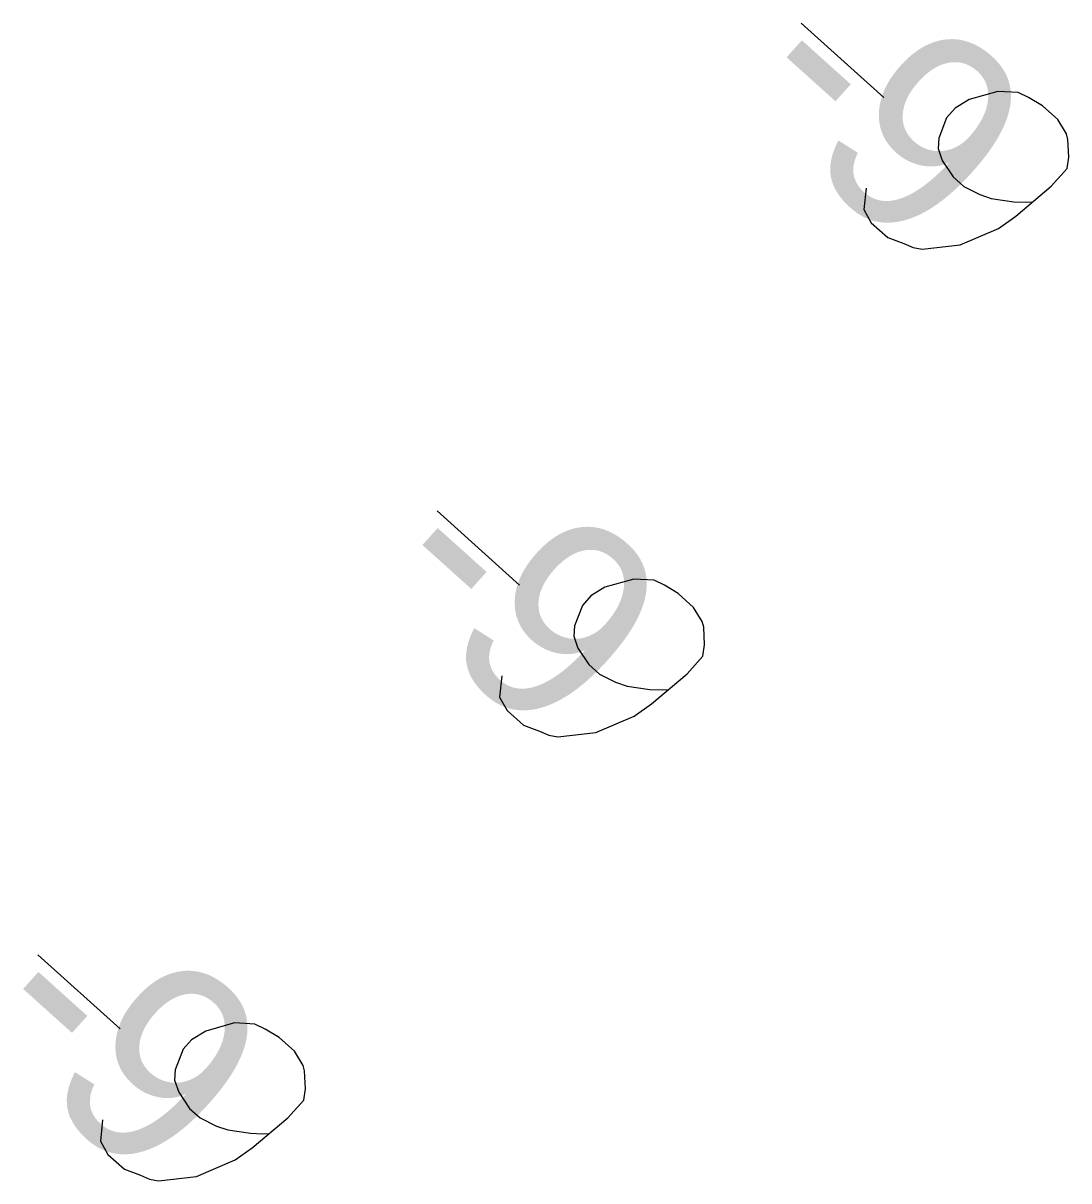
# Model space of a CAD drawing. Extents: x 3962991 to 3983549, y 181631 to 204078.
# Drawn here: x 3975931.7 to 3976105.6, y 191682.2 to 191874.7 of the extents above; entities that cross this region are included whole.
import ezdxf

# ---------------------------------------------------------------- set-up
doc = ezdxf.new("R2010")
doc.units = 0
for name, color, linetype in [('V-ANNO-MASK', 7, 'Continuous'), ('V-ANNO-MASK2', 7, 'Continuous'), ('V-RIVR-RANG', 7, 'Continuous')]:
    doc.layers.add(name, color=color, linetype=linetype)

msp = doc.modelspace()

# ---------------------------------------------------------------- linework, layer by layer
at = {"layer": 'V-ANNO-MASK2'}
for p, q in [((3976061.13, 191874.72), (3976074.86, 191862.37)), ((3976000.55, 191793.62), (3976014.28, 191781.27)), ((3975934.14, 191719.79), (3975947.87, 191707.45))]:
    msp.add_line(p, q, dxfattribs=at)
for points in [[(3976071.93, 191847.28), (3976071.55, 191843.71), (3976072.79, 191841.53), (3976075.54, 191839.06), (3976078.2, 191838.08), (3976079.73, 191837.42), (3976081.24, 191837.12), (3976087.55, 191837.83), (3976093.95, 191840.6), (3976096.83, 191842.62), (3976102.73, 191847.6), (3976105.37, 191850.54), (3976105.65, 191852.42), (3976105.49, 191855.4), (3976105.25, 191856.32), (3976103.82, 191858.68), (3976101.27, 191860.97), (3976098.96, 191862.34), (3976097.23, 191863.18), (3976093.86, 191863.38), (3976089.08, 191862), (3976086.73, 191860.57), (3976085.31, 191859), (3976084, 191855.57), (3976083.9, 191853.89), (3976084.57, 191851.87), (3976086.39, 191849.16), (3976088.16, 191847.57), (3976090.85, 191846.22), (3976092.75, 191845.58), (3976096.51, 191845.03), (3976098.57, 191844.95), (3976099.69, 191845.01)], [(3976011.34, 191766.17), (3976010.97, 191762.61), (3976012.21, 191760.43), (3976014.95, 191757.96), (3976017.62, 191756.98), (3976019.15, 191756.31), (3976020.66, 191756.02), (3976026.97, 191756.73), (3976033.36, 191759.49), (3976036.24, 191761.51), (3976042.14, 191766.5), (3976044.79, 191769.44), (3976045.06, 191771.32), (3976044.91, 191774.3), (3976044.67, 191775.22), (3976043.24, 191777.57), (3976040.69, 191779.87), (3976038.37, 191781.24), (3976036.65, 191782.08), (3976033.28, 191782.28), (3976028.49, 191780.9), (3976026.14, 191779.47), (3976024.73, 191777.9), (3976023.42, 191774.47), (3976023.32, 191772.78), (3976023.99, 191770.76), (3976025.81, 191768.06), (3976027.58, 191766.47), (3976030.26, 191765.12), (3976032.16, 191764.47), (3976035.93, 191763.93), (3976037.99, 191763.85), (3976039.1, 191763.91)], [(3975944.93, 191692.35), (3975944.56, 191688.78), (3975945.8, 191686.6), (3975948.54, 191684.13), (3975951.21, 191683.15), (3975952.74, 191682.49), (3975954.25, 191682.19), (3975960.56, 191682.9), (3975966.95, 191685.67), (3975969.83, 191687.69), (3975975.73, 191692.67), (3975978.38, 191695.61), (3975978.65, 191697.49), (3975978.5, 191700.47), (3975978.26, 191701.39), (3975976.83, 191703.75), (3975974.28, 191706.04), (3975971.97, 191707.41), (3975970.24, 191708.26), (3975966.87, 191708.45), (3975962.08, 191707.08), (3975959.73, 191705.64), (3975958.32, 191704.08), (3975957.01, 191700.64), (3975956.91, 191698.96), (3975957.58, 191696.94), (3975959.4, 191694.23), (3975961.17, 191692.65), (3975963.85, 191691.29), (3975965.75, 191690.65), (3975969.52, 191690.1), (3975971.58, 191690.02), (3975972.7, 191690.08)]]:
    msp.add_lwpolyline(points, dxfattribs=at)

# ---------------------------------------------------------------- texts
at = {"layer": 'V-ANNO-MASK'}
for p in [(3976049.84, 191862.17), (3975989.26, 191781.07), (3975922.85, 191707.24)]:
    msp.add_text('-9', height=33.5, rotation=318.0271, dxfattribs=at).set_placement(p)
at = {"layer": 'V-RIVR-RANG'}
for p in [(3976049.84, 191862.17), (3975989.26, 191781.07), (3975922.85, 191707.24)]:
    msp.add_text('-9', height=33.5, rotation=318.0271, dxfattribs=at).set_placement(p)

doc.saveas('drawing.dxf')
